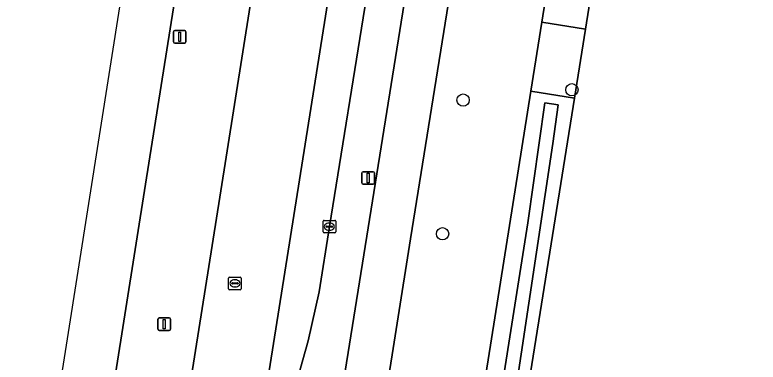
# Model space of a CAD drawing. Extents: x 160203 to 161530, y 379528 to 381797.
# Drawn here: x 160307.5 to 160366.6, y 380337.9 to 380365.5 of the extents above; entities that cross this region are included whole.
import ezdxf

# ---------------------------------------------------------------- set-up
doc = ezdxf.new("R2010")
doc.units = 0
for name, color, linetype in [('IMGEO_Berm_groen', 7, 'Continuous'), ('IMGEO_Boom', 7, 'Continuous'), ('IMGEO_Fietspad_gesloten', 7, 'Continuous'), ('IMGEO_Grasland_agrarisch', 7, 'Continuous'), ('IMGEO_Groenvoorziening', 7, 'Continuous'), ('IMGEO_Kolk', 7, 'Continuous'), ('IMGEO_Lichtmast', 7, 'Continuous'), ('IMGEO_Oever', 7, 'Continuous'), ('IMGEO_OVBaan_gesloten', 7, 'Continuous'), ('IMGEO_Rijbaan_regionaal_gesloten', 7, 'Continuous'), ('IMGEO_Rioolput', 7, 'Continuous'), ('IMGEO_Verkeersbordpaal', 7, 'Continuous'), ('IMGEO_Voetpad_open', 7, 'Continuous'), ('IMGEO_Waterloop', 7, 'Continuous')]:
    doc.layers.add(name, color=color, linetype=linetype)

msp = doc.modelspace()

# ---------------------------------------------------------------- linework, layer by layer
at = {"layer": 'IMGEO_Berm_groen'}
for points in [[(160380.205, 380606.406), (160371.189, 380549.526), (160367.433, 380526.109), (160363.246, 380500), (160361.784, 380490.887), (160355.339, 380450.611), (160346.029, 380391.769), (160338.96, 380347.733), (160332.907, 380309.531), (160331.544, 380300.93), (160328.424, 380281.305)], [(160334.043, 380268.351), (160340.373, 380308.236), (160348.502, 380359.458), (160349.372, 380364.94), (160352.1, 380382.133), (160352.684, 380385.815), (160356.287, 380408.516), (160361.612, 380442.808), (160363.62, 380454.848), (160364.253, 380457.684), (160365.385, 380465.491), (160366.679, 380472.607), (160367.782, 380480.751), (160370.802, 380500), (160371.249, 380502.852)], [(160328.155, 380416.671), (160317.914, 380352.077), (160315.52, 380337.005), (160319.87, 380326.164), (160323.805, 380351.043), (160328.049, 380377.845)]]:
    msp.add_lwpolyline(points, dxfattribs=at)
at = {"layer": 'IMGEO_Boom'}
for centre in [(160351.767, 380359.573), (160343.13, 380358.756), (160341.5, 380348.124)]:
    msp.add_circle(centre, 0.489, dxfattribs=at)
at = {"layer": 'IMGEO_Fietspad_gesloten'}
msp.add_lwpolyline([(160338.96, 380347.733), (160346.029, 380391.769), (160355.339, 380450.611), (160351.85, 380450.983), (160342.587, 380392.328), (160339.578, 380373.55), (160329.428, 380310.134), (160332.907, 380309.531)], close=True, dxfattribs=at)
at = {"layer": 'IMGEO_Grasland_agrarisch'}
msp.add_lwpolyline([(160391.591, 380603.409), (160387.523, 380579.574), (160379.296, 380526.737), (160378.851, 380524.294), (160377.634, 380517.623), (160376.818, 380512.224), (160375.308, 380502.238), (160374.97, 380500), (160372.848, 380488.626), (160370.146, 380472.104), (160369.369, 380465.742), (160366.989, 380450.176), (160364.586, 380436.343), (160363.043, 380425.732), (160361.825, 380419.072), (160360.362, 380409.1), (160358.765, 380400.008), (160356.87, 380389.591), (160356.183, 380385.289), (160355.589, 380381.575), (160352.843, 380364.39), (160351.967, 380358.904), (160343.777, 380307.646), (160335.794, 380257.683)], dxfattribs=at)
at = {"layer": 'IMGEO_Groenvoorziening'}
msp.add_lwpolyline([(160352.843, 380364.39), (160349.372, 380364.94), (160348.502, 380359.458), (160351.967, 380358.904)], close=True, dxfattribs=at)
at = {"layer": 'IMGEO_Kolk'}
for p, q in [((160332.009, 380348.268), (160332.009, 380349.12)), ((160332.084, 380349.194), (160332.936, 380349.194)), ((160332.497, 380348.974), (160332.522, 380348.974)), ((160333.01, 380349.12), (160333.01, 380348.268)), ((160332.268, 380348.688), (160332.268, 380348.7)), ((160332.706, 380348.651), (160332.308, 380348.651)), ((160332.311, 380348.737), (160332.709, 380348.737)), ((160332.52, 380348.414), (160332.495, 380348.414)), ((160332.752, 380348.7), (160332.752, 380348.688)), ((160332.936, 380348.194), (160332.084, 380348.194))]:
    msp.add_line(p, q, dxfattribs=at)
for points in [[(160332.009, 380348.268), (160332.009, 380349.12)], [(160332.084, 380349.194), (160332.936, 380349.194)], [(160333.01, 380349.12), (160333.01, 380348.268)], [(160332.936, 380348.194), (160332.084, 380348.194)]]:
    msp.add_lwpolyline(points, dxfattribs=at)
for centre, radius, start, end in [((160332.086, 380349.118), 0.0765, 91.55205, 178.44795), ((160332.086, 380349.118), 0.0765, 91.55205, 178.44795), ((160332.934, 380349.118), 0.0765, 1.55205, 88.44795), ((160332.934, 380349.118), 0.0765, 1.55205, 88.44795), ((160332.308, 380348.697), 0.0403, 85.87752, 175.75265), ((160332.305, 380348.687), 0.0366, 178.93798, 274.71019), ((160332.709, 380348.694), 0.043, 264.86636, 352.45326), ((160332.713, 380348.699), 0.0386, 1.73085, 96.63898), ((160332.086, 380348.27), 0.0765, 181.55205, 268.44795), ((160332.086, 380348.27), 0.0765, 181.55205, 268.44795), ((160332.934, 380348.27), 0.0765, 271.55205, 358.44795), ((160332.934, 380348.27), 0.0765, 271.55205, 358.44795)]:
    msp.add_arc(centre, radius, start, end, dxfattribs=at)
for centre, major_axis, ratio, start_param, end_param in [((160332.496, 380348.694), (-0.387, 0.002), 0.722429, 4.712389, 7.853982), ((160332.521, 380348.694), (-0.39, 0.002), 0.717154, 1.570796, 4.712389)]:
    msp.add_ellipse(centre, major_axis=major_axis, ratio=ratio, start_param=start_param, end_param=end_param, dxfattribs=at)
at = {"layer": 'IMGEO_Lichtmast'}
for p, q in [((160335.196, 380353.063), (160335.986, 380353.063)), ((160335.986, 380353.063), (160335.196, 380353.063)), ((160335.096, 380352.163), (160335.096, 380352.963)), ((160335.096, 380352.963), (160335.096, 380352.163)), ((160336.086, 380352.963), (160336.086, 380352.163)), ((160336.086, 380352.163), (160336.086, 380352.963)), ((160335.986, 380352.063), (160335.196, 380352.063)), ((160335.196, 380352.063), (160335.986, 380352.063)), ((160318.897, 380340.538), (160318.897, 380341.338)), ((160318.897, 380341.338), (160318.897, 380340.538)), ((160318.997, 380341.438), (160319.787, 380341.438)), ((160319.787, 380341.438), (160318.997, 380341.438)), ((160319.887, 380341.338), (160319.887, 380340.538)), ((160319.887, 380340.538), (160319.887, 380341.338)), ((160319.787, 380340.438), (160318.997, 380340.438)), ((160318.997, 380340.438), (160319.787, 380340.438))]:
    msp.add_line(p, q, dxfattribs=at)
for points in [[(160335.516, 380352.938), (160335.666, 380352.938), (160335.666, 380352.188), (160335.516, 380352.188), (160335.516, 380352.938)], [(160319.317, 380341.313), (160319.467, 380341.313), (160319.467, 380340.563), (160319.317, 380340.563), (160319.317, 380341.313)]]:
    msp.add_lwpolyline(points, dxfattribs=at)
for centre, start, end in [((160335.196, 380352.963), 90, 180), ((160335.196, 380352.963), 90, 180), ((160335.986, 380352.963), 0, 90), ((160335.986, 380352.963), 360, 90), ((160335.196, 380352.163), 180, 270), ((160335.196, 380352.163), 180, 270), ((160335.986, 380352.163), 270, 0), ((160335.986, 380352.163), 270, 0), ((160318.997, 380341.338), 90, 180), ((160318.997, 380341.338), 90, 180), ((160319.787, 380341.338), 0, 90), ((160319.787, 380341.338), 360, 90), ((160318.997, 380340.538), 180, 270), ((160318.997, 380340.538), 180, 270), ((160319.787, 380340.538), 270, 0), ((160319.787, 380340.538), 270, 0)]:
    msp.add_arc(centre, 0.1, start, end, dxfattribs=at)
at = {"layer": 'IMGEO_Oever'}
for points in [[(160355.589, 380381.575), (160352.1, 380382.133), (160349.372, 380364.94), (160352.843, 380364.39)], [(160351.967, 380358.904), (160348.502, 380359.458), (160340.373, 380308.236), (160334.043, 380268.351), (160332.448, 380258.299), (160335.794, 380257.683), (160343.777, 380307.646)], [(160349.631, 380358.536), (160350.678, 380358.387), (160350.26, 380355.296), (160346.434, 380329.907), (160341.22, 380297.223), (160335.273, 380258.933), (160334.007, 380259.138), (160336.05, 380271.756), (160340.497, 380300.725), (160345.045, 380328.504), (160348.277, 380348.985)]]:
    msp.add_lwpolyline(points, close=True, dxfattribs=at)
at = {"layer": 'IMGEO_OVBaan_gesloten'}
msp.add_lwpolyline([(160336.341, 380391.468), (160324.382, 380316.217), (160325.3, 380319.901), (160327.151, 380326.513), (160330.821, 380339.612), (160331.689, 380343.518), (160332.509, 380348.694), (160335.445, 380366.954), (160336.565, 380374.023)], dxfattribs=at)
at = {"layer": 'IMGEO_Rijbaan_regionaal_gesloten'}
msp.add_lwpolyline([(160307.532, 380313.4), (160308.269, 380313.283), (160311.667, 380312.745), (160315.52, 380337.005), (160317.914, 380352.077), (160328.155, 380416.671), (160330.069, 380428.623), (160330.26, 380429.737), (160341.49, 380500), (160346.119, 380528.965), (160346.201, 380529.483), (160352.778, 380570.911), (160356.772, 380595.979), (160359.064, 380610.365), (160354.423, 380611.084)], close=True, dxfattribs=at)
msp.add_lwpolyline([(160349.462, 380512.028), (160347.546, 380500), (160336.207, 380428.804), (160335.344, 380423.335), (160328.049, 380377.845), (160323.805, 380351.043), (160319.87, 380326.164), (160317.621, 380311.944), (160323.486, 380310.927), (160323.63, 380311.821), (160323.997, 380314.024), (160324.382, 380316.217), (160336.341, 380391.468), (160336.593, 380393.432), (160342.705, 380431.641), (160345.925, 380451.876), (160349.015, 380471.121), (160352.416, 380492.353), (160353.625, 380500), (160355.297, 380510.581), (160358.035, 380527.602), (160358.549, 380530.801), (160361.773, 380551.056)], dxfattribs=at)
at = {"layer": 'IMGEO_Rioolput'}
for p, q in [((160324.511, 380343.758), (160324.511, 380344.61)), ((160324.586, 380344.684), (160325.438, 380344.684)), ((160324.77, 380344.178), (160324.77, 380344.19)), ((160324.813, 380344.227), (160325.211, 380344.227)), ((160324.999, 380344.464), (160325.024, 380344.464)), ((160325.254, 380344.19), (160325.254, 380344.178)), ((160325.512, 380344.61), (160325.512, 380343.758)), ((160325.438, 380343.684), (160324.586, 380343.684)), ((160325.208, 380344.141), (160324.81, 380344.141)), ((160325.022, 380343.904), (160324.997, 380343.904))]:
    msp.add_line(p, q, dxfattribs=at)
for points in [[(160324.511, 380343.758), (160324.511, 380344.61)], [(160324.586, 380344.684), (160325.438, 380344.684)], [(160325.512, 380344.61), (160325.512, 380343.758)], [(160325.438, 380343.684), (160324.586, 380343.684)]]:
    msp.add_lwpolyline(points, dxfattribs=at)
for centre, radius, start, end in [((160324.588, 380344.608), 0.0765, 91.55205, 178.44795), ((160324.588, 380344.608), 0.0765, 91.55205, 178.44795), ((160324.81, 380344.187), 0.0403, 85.87752, 175.75265), ((160325.215, 380344.189), 0.0386, 1.73085, 96.63898), ((160325.436, 380344.608), 0.0765, 1.55205, 88.44795), ((160325.436, 380344.608), 0.0765, 1.55205, 88.44795), ((160324.588, 380343.76), 0.0765, 181.55205, 268.44795), ((160324.588, 380343.76), 0.0765, 181.55205, 268.44795), ((160324.807, 380344.177), 0.0366, 178.93798, 274.71019), ((160325.211, 380344.184), 0.043, 264.86636, 352.45326), ((160325.436, 380343.76), 0.0765, 271.55205, 358.44795), ((160325.436, 380343.76), 0.0765, 271.55205, 358.44795)]:
    msp.add_arc(centre, radius, start, end, dxfattribs=at)
for centre, major_axis, ratio, start_param, end_param in [((160324.998, 380344.184), (-0.387, 0.002), 0.722429, 4.712389, 7.853982), ((160325.023, 380344.184), (-0.39, 0.002), 0.717154, 1.570796, 4.712389)]:
    msp.add_ellipse(centre, major_axis=major_axis, ratio=ratio, start_param=start_param, end_param=end_param, dxfattribs=at)
at = {"layer": 'IMGEO_Verkeersbordpaal'}
for p, q in [((160320.228, 380364.278), (160321.018, 380364.278)), ((160321.018, 380364.278), (160320.228, 380364.278)), ((160320.128, 380363.378), (160320.128, 380364.178)), ((160320.128, 380364.178), (160320.128, 380363.378)), ((160321.118, 380364.178), (160321.118, 380363.378)), ((160321.118, 380363.378), (160321.118, 380364.178)), ((160321.018, 380363.278), (160320.228, 380363.278)), ((160320.228, 380363.278), (160321.018, 380363.278))]:
    msp.add_line(p, q, dxfattribs=at)
msp.add_lwpolyline([(160320.548, 380364.153), (160320.698, 380364.153), (160320.698, 380363.403), (160320.548, 380363.403), (160320.548, 380364.153)], dxfattribs=at)
for centre, start, end in [((160320.228, 380364.178), 90, 180), ((160320.228, 380364.178), 90, 180), ((160321.018, 380364.178), 0, 90), ((160321.018, 380364.178), 360, 90), ((160320.228, 380363.378), 180, 270), ((160320.228, 380363.378), 180, 270), ((160321.018, 380363.378), 270, 0), ((160321.018, 380363.378), 270, 0)]:
    msp.add_arc(centre, 0.1, start, end, dxfattribs=at)
at = {"layer": 'IMGEO_Voetpad_open'}
for points in [[(160339.578, 380373.55), (160336.565, 380374.023), (160335.445, 380366.954), (160332.509, 380348.694), (160331.689, 380343.518), (160330.821, 380339.612), (160327.151, 380326.513), (160328.836, 380326.217), (160326.268, 380310.176), (160328.885, 380309.769)], [(160329.428, 380310.134), (160339.578, 380373.55)]]:
    msp.add_lwpolyline(points, dxfattribs=at)
at = {"layer": 'IMGEO_Waterloop'}
msp.add_lwpolyline([(160349.631, 380358.536), (160348.277, 380348.985), (160345.045, 380328.504), (160340.497, 380300.725), (160336.05, 380271.756), (160334.007, 380259.138), (160335.273, 380258.933), (160341.22, 380297.223), (160346.434, 380329.907), (160350.26, 380355.296), (160350.678, 380358.387)], close=True, dxfattribs=at)

doc.saveas('drawing.dxf')
